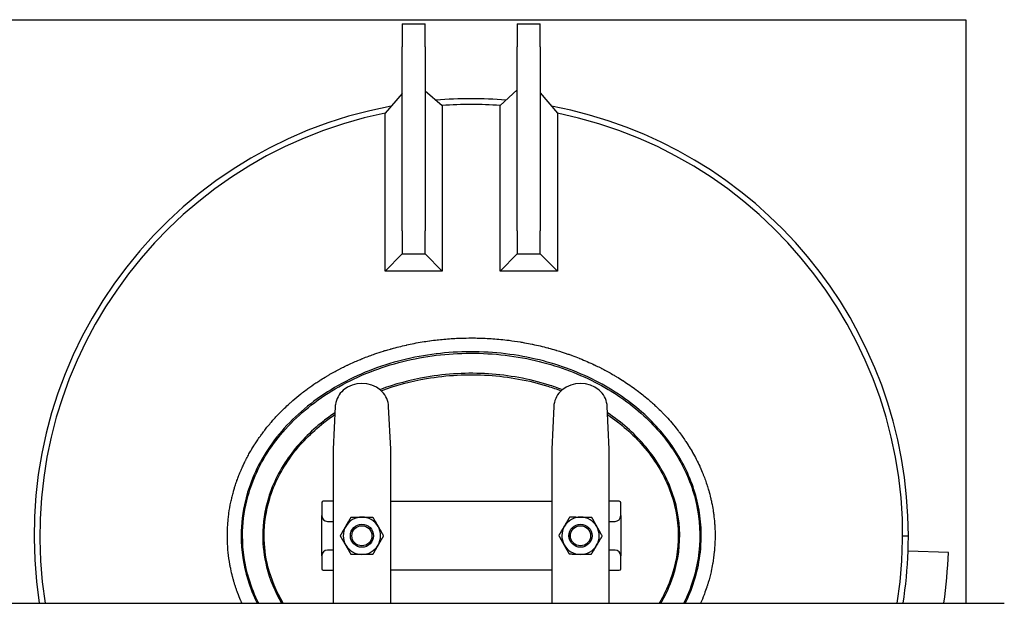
# Model space of a CAD drawing. Header units: inches. Extents: x 18 to 846, y -44 to 561.
# Tile 528 of 637: x 712 to 755, y 230 to 255. Entities that reach past the tile are written whole.
import ezdxf

# ---------------------------------------------------------------- set-up
doc = ezdxf.new("R2010")
doc.units = ezdxf.units.IN
doc.header["$LTSCALE"] = 24
doc.header["$MEASUREMENT"] = 0
doc.layers.add('Visible (ANSI)', color=7, linetype='Continuous', lineweight=30)

msp = doc.modelspace()

# ---------------------------------------------------------------- linework, layer by layer
at = {"layer": 'Visible (ANSI)'}
for p, q in [((711.23618, 255.0815), (753.11118, 255.0815)), ((753.11118, 255.0815), (753.11118, 229.7065)), ((728.61118, 254.894), (728.61118, 253.894)), ((728.61118, 254.894), (729.61118, 254.894)), ((729.61118, 253.894), (729.61118, 254.894)), ((733.61118, 254.894), (733.61118, 253.894)), ((733.61118, 254.894), (734.61118, 254.894)), ((734.61118, 253.894), (734.61118, 254.894)), ((728.61118, 245.894), (728.61118, 253.894)), ((729.61118, 253.894), (729.61118, 245.894)), ((733.61118, 245.894), (733.61118, 253.894)), ((734.61118, 253.894), (734.61118, 245.894)), ((728.61118, 251.86562), (727.86713, 251.01639)), ((729.61118, 251.99524), (730.35524, 251.35189)), ((733.61118, 252.03633), (732.86646, 251.35194)), ((734.61118, 251.90699), (735.35591, 251.01625)), ((732.86646, 244.14928), (732.86646, 251.35194)), ((727.86713, 244.14994), (727.86713, 251.01639)), ((735.35591, 251.01625), (735.35591, 244.14928)), ((728.61118, 245.894), (728.61118, 244.894)), ((729.61118, 244.894), (729.61118, 245.894)), ((733.61118, 245.894), (733.61118, 244.894)), ((734.61118, 244.894), (734.61118, 245.894)), ((728.61118, 244.894), (727.86713, 244.14994)), ((728.61118, 244.894), (729.61118, 244.894)), ((729.61118, 244.894), (730.35524, 244.14994)), ((733.61118, 244.894), (732.86646, 244.14928)), ((733.61118, 244.894), (734.61118, 244.894)), ((734.61118, 244.894), (735.35591, 244.14928)), ((730.35524, 244.14994), (727.86713, 244.14994)), ((735.35591, 244.14928), (732.86646, 244.14928)), ((725.69973, 238.25668), (725.61118, 236.40542)), ((728.11118, 236.40542), (728.02264, 238.25668)), ((735.19973, 238.25668), (735.11118, 236.40542)), ((737.61118, 236.40542), (737.52264, 238.25668)), ((725.61118, 236.40542), (725.61118, 234.44504)), ((728.11118, 234.44504), (728.11118, 236.40542)), ((735.11118, 236.40542), (735.11118, 234.44504)), ((737.61118, 234.44504), (737.61118, 236.40542)), ((725.61118, 234.144), (725.17368, 234.144)), ((725.61118, 234.44504), (725.61118, 230.84296)), ((728.11118, 230.84296), (728.11118, 234.44504)), ((728.11118, 234.144), (735.11118, 234.144)), ((735.11118, 234.44504), (735.11118, 230.84296)), ((737.61118, 230.84296), (737.61118, 234.44504)), ((738.04868, 234.144), (737.61118, 234.144)), ((725.11118, 234.0815), (725.11118, 233.519)), ((738.11118, 233.519), (738.11118, 234.0815)), ((725.11118, 231.769), (725.11118, 233.519)), ((725.36118, 233.269), (725.61118, 233.269)), ((737.61118, 233.269), (737.86118, 233.269)), ((738.11118, 233.519), (738.11118, 231.769)), ((750.36118, 232.6445), (750.61118, 232.6445)), ((750.36118, 232.6435), (750.61118, 232.6435)), ((725.61118, 232.019), (725.36118, 232.019)), ((737.86118, 232.019), (737.61118, 232.019)), ((752.34854, 231.91984), (750.59961, 231.98091)), ((725.11118, 231.769), (725.11118, 231.2065)), ((738.11118, 231.2065), (738.11118, 231.769)), ((725.17368, 231.144), (725.61118, 231.144)), ((735.11118, 231.144), (728.11118, 231.144)), ((737.61118, 231.144), (738.04868, 231.144)), ((725.61118, 230.84296), (725.61118, 229.7065)), ((728.11118, 229.7065), (728.11118, 230.84296)), ((735.11118, 230.84296), (735.11118, 229.7065)), ((737.61118, 229.7065), (737.61118, 230.84296)), ((677.03118, 229.7065), (754.78118, 229.7065))]:
    msp.add_line(p, q, dxfattribs=at)
for centre, radius in [((726.86118, 232.644), 0.50016), ((726.86118, 232.644), 0.5), ((726.86118, 232.644), 0.4375), ((736.36118, 232.644), 0.50016), ((736.36118, 232.644), 0.5), ((736.36118, 232.644), 0.4375)]:
    msp.add_circle(centre, radius, dxfattribs=at)
for centre, radius, start, end in [((731.61118, 232.644), 19, 85.448117, 94.597836), ((731.61118, 232.644), 19, 85.448117, 94.597836), ((731.61118, 232.644), 19, 100.538275, 188.893904), ((731.61118, 232.644), 19, 100.538275, 188.893904), ((731.61118, 232.644), 18.75, 86.161293, 93.840753), ((731.61118, 232.644), 19, 0.001508, 79.414979), ((731.61118, 232.644), 19, 0.001508, 79.414979), ((731.61118, 232.644), 18.75, 101.518427, 189.01347), ((731.61118, 232.644), 18.75, 350.98653, 78.47949), ((726.86118, 238.019), 1.25, 49.428759, 130.571241), ((736.36118, 238.019), 1.25, 49.428759, 130.571241), ((726.69859, 238.2089), 1, 130.571241, 172.034452), ((727.02378, 238.2089), 1, 7.965548, 49.428759), ((736.19859, 238.2089), 1, 130.571241, 172.034452), ((736.52378, 238.2089), 1, 7.965548, 49.428759), ((725.17368, 234.0815), 0.0625, 90, 180), ((738.04868, 234.0815), 0.0625, 0, 90), ((725.36118, 233.519), 0.25, 180, 270), ((726.86118, 232.644), 0.8125, 90, 150), ((726.86118, 232.644), 0.8125, 30, 90), ((736.36118, 232.644), 0.8125, 89.252043, 149.252043), ((736.36118, 232.644), 0.8125, 29.252043, 89.252043), ((737.86118, 233.519), 0.25, 270, 0), ((726.86118, 232.644), 0.8125, 150, 210), ((726.86118, 232.644), 0.8125, 330, 30), ((736.36118, 232.644), 0.8125, 149.252043, 209.252043), ((736.36118, 232.644), 0.8125, 329.252043, 29.252043), ((731.61118, 232.644), 19, 358, 359.998492), ((731.61118, 232.644), 19, 358, 359.998492), ((731.61118, 232.644), 19, 359.998492, 0.001508), ((725.36118, 231.769), 0.25, 90, 180), ((726.86118, 232.644), 0.8125, 210, 270), ((726.86118, 232.644), 0.8125, 270, 330), ((736.36118, 232.644), 0.8125, 209.252043, 269.252043), ((736.36118, 232.644), 0.8125, 269.252043, 329.252043), ((737.86118, 231.769), 0.25, 0, 90), ((731.61118, 232.644), 19, 351.106096, 358), ((731.61118, 232.644), 20.75, 351.861511, 358), ((725.17368, 231.2065), 0.0625, 180, 270), ((738.04868, 231.2065), 0.0625, 270, 0)]:
    msp.add_arc(centre, radius, start, end, dxfattribs=at)
for points, knots in [([(730.35524, 251.35189), (730.35524, 251.35189), (730.35524, 251.30121), (730.35524, 251.10201), (730.35524, 250.95312), (730.35524, 250.35723), (730.35524, 249.77281), (730.35524, 247.86927), (730.35524, 246.17847), (730.35524, 244.14994)], [-34.0633885, -34.0633885, -34.0633885, -34.0633885, -29.95603258, -29.95603258, -25.75656749, -25.75656749, -16.71650541, -16.71650541, -0.05386964, -0.05386964, -0.05386964, -0.05386964]), ([(721.01165, 232.644), (721.01165, 232.88881), (721.02459, 233.13564), (721.05005, 233.37885), (721.05797, 233.4545), (721.0671, 233.52991), (721.07742, 233.60505), (721.07809, 233.60991), (721.07876, 233.61476), (721.07943, 233.61961), (721.10223, 233.78308), (721.13066, 233.94532), (721.16456, 234.10617), (721.17936, 234.17642), (721.19525, 234.24657), (721.21219, 234.31651), (721.214, 234.32402), (721.21584, 234.33153), (721.21768, 234.33904), (721.23507, 234.40985), (721.25354, 234.48042), (721.27305, 234.55064), (721.2754, 234.55911), (721.27777, 234.56756), (721.28015, 234.57602), (721.2893, 234.60848), (721.29866, 234.64087), (721.30825, 234.67316), (721.32215, 234.72001), (721.3365, 234.76666), (721.3513, 234.8131), (721.3726, 234.87996), (721.3949, 234.94666), (721.41817, 235.01307), (721.42177, 235.02335), (721.42539, 235.03363), (721.42904, 235.0439), (721.45251, 235.10994), (721.47691, 235.17567), (721.5022, 235.24096), (721.50646, 235.25195), (721.51074, 235.26292), (721.51504, 235.27389), (721.54439, 235.34861), (721.57488, 235.42271), (721.60641, 235.49602), (721.63421, 235.56068), (721.66296, 235.62508), (721.69263, 235.68912), (721.69815, 235.70103), (721.7037, 235.71292), (721.70927, 235.7248), (721.73828, 235.78658), (721.76812, 235.84801), (721.79877, 235.90904), (721.80498, 235.9214), (721.81123, 235.93375), (721.8175, 235.94607), (721.85267, 236.01518), (721.88889, 236.08377), (721.92603, 236.15167), (721.96059, 236.21486), (721.996, 236.27755), (722.03223, 236.33971), (722.03989, 236.35285), (722.04758, 236.36596), (722.05531, 236.37906), (722.08927, 236.43656), (722.12392, 236.49359), (722.15925, 236.55016), (722.16758, 236.56349), (722.17594, 236.57679), (722.18434, 236.59006), (722.22366, 236.65221), (722.2638, 236.71378), (722.30472, 236.77474), (722.34666, 236.83724), (722.3895, 236.8992), (722.43316, 236.96058), (722.44269, 236.97396), (722.45225, 236.98732), (722.46185, 237.00065), (722.50054, 237.05435), (722.53985, 237.10758), (722.57975, 237.16029), (722.58988, 237.17367), (722.60004, 237.18703), (722.61025, 237.20034), (722.65119, 237.25378), (722.69273, 237.30667), (722.73479, 237.35898), (722.78603, 237.42268), (722.83827, 237.48577), (722.8914, 237.54813), (722.90263, 237.56131), (722.9139, 237.57446), (722.92521, 237.58757), (722.96832, 237.63757), (723.012, 237.68707), (723.05616, 237.73603), (723.06046, 237.7408), (723.06477, 237.74557), (723.06908, 237.75032), (723.07651, 237.75852), (723.08395, 237.7667), (723.09141, 237.77487), (723.13092, 237.81815), (723.1708, 237.86099), (723.21101, 237.90334), (723.29169, 237.98832), (723.37427, 238.07198), (723.45837, 238.154), (723.47098, 238.1663), (723.48363, 238.17856), (723.49631, 238.19079), (723.56313, 238.25521), (723.63086, 238.31857), (723.69931, 238.38075), (723.70886, 238.38942), (723.71843, 238.39807), (723.728, 238.4067), (723.73145, 238.40981), (723.73491, 238.41292), (723.73836, 238.41602), (723.77959, 238.45306), (723.82119, 238.48976), (723.86311, 238.52613), (723.97569, 238.62375), (724.09072, 238.7189), (724.2075, 238.81112), (724.22102, 238.8218), (724.23457, 238.83245), (724.24814, 238.84305), (724.2587, 238.8513), (724.26927, 238.85952), (724.27985, 238.86772), (724.34395, 238.91738), (724.40871, 238.9663), (724.47405, 239.01443), (724.48769, 239.02447), (724.50135, 239.03448), (724.51504, 239.04446), (724.62913, 239.12761), (724.74492, 239.20835), (724.86198, 239.28648), (724.9177, 239.32367), (724.97382, 239.36035), (725.03031, 239.3965), (725.0439, 239.40521), (725.05752, 239.41388), (725.07116, 239.42252), (725.1532, 239.47449), (725.23597, 239.52534), (725.31932, 239.575), (725.33282, 239.58305), (725.34633, 239.59106), (725.35986, 239.59904), (725.39651, 239.62066), (725.43327, 239.64205), (725.47012, 239.6632), (725.61712, 239.7476), (725.76647, 239.82873), (725.91734, 239.90629), (725.93032, 239.91297), (725.94332, 239.91962), (725.95633, 239.92624), (725.9753, 239.9359), (725.9943, 239.94551), (726.01332, 239.95505), (726.0424, 239.96965), (726.07154, 239.98411), (726.10071, 239.99844), (726.14221, 240.01883), (726.18387, 240.03897), (726.22566, 240.05886), (726.23822, 240.06484), (726.25079, 240.07079), (726.26337, 240.07673), (726.42415, 240.15254), (726.58685, 240.22464), (726.75067, 240.29281), (726.78301, 240.30627), (726.81541, 240.31958), (726.84788, 240.33275), (726.8595, 240.33747), (726.87112, 240.34216), (726.88275, 240.34683), (726.97494, 240.38389), (727.06765, 240.41979), (727.16076, 240.45452), (727.17183, 240.45865), (727.18291, 240.46276), (727.19399, 240.46686), (727.2681, 240.49425), (727.34246, 240.52089), (727.41701, 240.54678), (727.54369, 240.59078), (727.67119, 240.63269), (727.79929, 240.67247), (727.80909, 240.67551), (727.81889, 240.67854), (727.8287, 240.68156), (727.84969, 240.68802), (727.8707, 240.69443), (727.89173, 240.70078), (727.95991, 240.72137), (728.02826, 240.74136), (728.09674, 240.76074), (728.10592, 240.76335), (728.11511, 240.76594), (728.12431, 240.76852), (728.13339, 240.77106), (728.14247, 240.7736), (728.15155, 240.77613), (728.36099, 240.83439), (728.57212, 240.88718), (728.78422, 240.93445), (728.7851, 240.93465), (728.78599, 240.93485), (728.78688, 240.93504), (728.79353, 240.93652), (728.80018, 240.938), (728.80683, 240.93947), (728.91042, 240.96236), (729.01431, 240.98395), (729.11846, 241.00424), (729.12518, 241.00555), (729.13191, 241.00685), (729.13863, 241.00815), (729.25391, 241.03042), (729.36949, 241.05109), (729.48528, 241.07017), (729.58793, 241.08709), (729.69082, 241.10277), (729.79388, 241.11721), (729.79884, 241.11791), (729.80381, 241.1186), (729.80877, 241.11929), (729.91715, 241.13435), (730.02573, 241.14803), (730.13439, 241.16033), (730.13845, 241.16079), (730.14251, 241.16125), (730.14657, 241.16171), (730.16115, 241.16335), (730.17574, 241.16496), (730.19033, 241.16655), (730.40076, 241.18946), (730.61182, 241.20725), (730.82324, 241.21994), (730.82541, 241.22007), (730.82758, 241.2202), (730.82975, 241.22033), (730.85308, 241.22171), (730.8764, 241.22304), (730.89973, 241.2243), (730.98997, 241.22919), (731.08039, 241.23315), (731.17092, 241.23618), (731.17214, 241.23622), (731.17337, 241.23626), (731.1746, 241.2363), (731.32003, 241.24113), (731.4657, 241.24354), (731.61118, 241.24354)], [0.713977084, 0.713977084, 0.713977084, 0.713977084, 0.725846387, 0.725846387, 0.725846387, 0.729538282, 0.729538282, 0.729538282, 0.729776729, 0.729776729, 0.729776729, 0.737811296, 0.737811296, 0.737811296, 0.741320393, 0.741320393, 0.741320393, 0.741697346, 0.741697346, 0.741697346, 0.745252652, 0.745252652, 0.745252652, 0.745681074, 0.745681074, 0.745681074, 0.747326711, 0.747326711, 0.747326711, 0.749713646, 0.749713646, 0.749713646, 0.753150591, 0.753150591, 0.753150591, 0.753682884, 0.753682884, 0.753682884, 0.757105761, 0.757105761, 0.757105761, 0.757681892, 0.757681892, 0.757681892, 0.761608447, 0.761608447, 0.761608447, 0.765071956, 0.765071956, 0.765071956, 0.765715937, 0.765715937, 0.765715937, 0.769063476, 0.769063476, 0.769063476, 0.76974159, 0.76974159, 0.76974159, 0.773542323, 0.773542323, 0.773542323, 0.77707933, 0.77707933, 0.77707933, 0.777827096, 0.777827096, 0.777827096, 0.781110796, 0.781110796, 0.781110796, 0.781884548, 0.781884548, 0.781884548, 0.785506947, 0.785506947, 0.785506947, 0.789220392, 0.789220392, 0.789220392, 0.790030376, 0.790030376, 0.790030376, 0.793293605, 0.793293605, 0.793293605, 0.79412219, 0.79412219, 0.79412219, 0.797447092, 0.797447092, 0.797447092, 0.801496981, 0.801496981, 0.801496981, 0.802353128, 0.802353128, 0.802353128, 0.805616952, 0.805616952, 0.805616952, 0.805934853, 0.805934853, 0.805934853, 0.806482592, 0.806482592, 0.806482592, 0.809385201, 0.809385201, 0.809385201, 0.815209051, 0.815209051, 0.815209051, 0.816082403, 0.816082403, 0.816082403, 0.820684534, 0.820684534, 0.820684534, 0.821326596, 0.821326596, 0.821326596, 0.821557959, 0.821557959, 0.821557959, 0.8243182, 0.8243182, 0.8243182, 0.831729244, 0.831729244, 0.831729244, 0.832587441, 0.832587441, 0.832587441, 0.833254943, 0.833254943, 0.833254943, 0.837297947, 0.837297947, 0.837297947, 0.83814178, 0.83814178, 0.83814178, 0.845175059, 0.845175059, 0.845175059, 0.848522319, 0.848522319, 0.848522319, 0.849328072, 0.849328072, 0.849328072, 0.85417499, 0.85417499, 0.85417499, 0.854959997, 0.854959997, 0.854959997, 0.857086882, 0.857086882, 0.857086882, 0.865571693, 0.865571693, 0.865571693, 0.86630189, 0.86630189, 0.86630189, 0.867367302, 0.867367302, 0.867367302, 0.868996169, 0.868996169, 0.868996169, 0.871313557, 0.871313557, 0.871313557, 0.872010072, 0.872010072, 0.872010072, 0.880908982, 0.880908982, 0.880908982, 0.882665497, 0.882665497, 0.882665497, 0.883293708, 0.883293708, 0.883293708, 0.888274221, 0.888274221, 0.888274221, 0.888866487, 0.888866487, 0.888866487, 0.892826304, 0.892826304, 0.892826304, 0.899554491, 0.899554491, 0.899554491, 0.900069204, 0.900069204, 0.900069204, 0.901171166, 0.901171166, 0.901171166, 0.904744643, 0.904744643, 0.904744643, 0.905224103, 0.905224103, 0.905224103, 0.905697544, 0.905697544, 0.905697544, 0.916611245, 0.916611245, 0.916611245, 0.916656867, 0.916656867, 0.916656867, 0.916999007, 0.916999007, 0.916999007, 0.922326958, 0.922326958, 0.922326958, 0.922670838, 0.922670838, 0.922670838, 0.928566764, 0.928566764, 0.928566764, 0.933794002, 0.933794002, 0.933794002, 0.934045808, 0.934045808, 0.934045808, 0.939541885, 0.939541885, 0.939541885, 0.939747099, 0.939747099, 0.939747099, 0.940484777, 0.940484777, 0.940484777, 0.951124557, 0.951124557, 0.951124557, 0.951233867, 0.951233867, 0.951233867, 0.952407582, 0.952407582, 0.952407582, 0.956947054, 0.956947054, 0.956947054, 0.957008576, 0.957008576, 0.957008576, 0.964301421, 0.964301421, 0.964301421, 0.964301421]), ([(731.61118, 241.24354), (731.69585, 241.24354), (731.7805, 241.24272), (731.86514, 241.24109), (731.86584, 241.24108), (731.86654, 241.24106), (731.86723, 241.24105), (731.9816, 241.23883), (732.09593, 241.23511), (732.21018, 241.22991), (732.21185, 241.22983), (732.21352, 241.22976), (732.21518, 241.22968), (732.44332, 241.2192), (732.67113, 241.20278), (732.89825, 241.18042), (732.90182, 241.18007), (732.90538, 241.17971), (732.90895, 241.17936), (733.01966, 241.16837), (733.13019, 241.15596), (733.24055, 241.14214), (733.24506, 241.14158), (733.24957, 241.14101), (733.25408, 241.14044), (733.41537, 241.12007), (733.57633, 241.09667), (733.7368, 241.07022)], [0.964301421, 0.964301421, 0.964301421, 0.964301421, 0.9685452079, 0.9685452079, 0.9685452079, 0.9685801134, 0.9685801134, 0.9685801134, 0.9743145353, 0.9743145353, 0.9743145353, 0.9743982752, 0.9743982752, 0.9743982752, 0.9858494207, 0.9858494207, 0.9858494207, 0.9860291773, 0.9860291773, 0.9860291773, 0.9916117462, 0.9916117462, 0.9916117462, 0.9918398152, 0.9918398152, 0.9918398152, 1, 1, 1, 1]), ([(733.7368, 241.07022), (733.79804, 241.06013), (733.85922, 241.04959), (733.92034, 241.03861), (733.92659, 241.03749), (733.93285, 241.03636), (733.9391, 241.03522), (734.04536, 241.01596), (734.15142, 240.99535), (734.25721, 240.97339), (734.26425, 240.97193), (734.27129, 240.97046), (734.27832, 240.96899), (734.50095, 240.92238), (734.7224, 240.86978), (734.94219, 240.81117), (734.95078, 240.80888), (734.95936, 240.80658), (734.96794, 240.80427), (735.07541, 240.77537), (735.18249, 240.74502), (735.2891, 240.71324), (735.29848, 240.71044), (735.30787, 240.70764), (735.31724, 240.70482), (735.3219, 240.70342), (735.32655, 240.70201), (735.3312, 240.70061), (735.491, 240.65235), (735.64974, 240.60086), (735.80724, 240.54613), (735.86155, 240.52726), (735.91576, 240.50799), (735.96986, 240.48831), (735.98091, 240.48429), (735.99196, 240.48026), (736.003, 240.4762), (736.10362, 240.43928), (736.20385, 240.40096), (736.30361, 240.36124), (736.31531, 240.35658), (736.32699, 240.35191), (736.33867, 240.34721), (736.5468, 240.26358), (736.75285, 240.17386), (736.95608, 240.07811), (736.9686, 240.0722), (736.98111, 240.06628), (736.99362, 240.06033), (737.0658, 240.026), (737.13762, 239.99091), (737.20905, 239.95505), (737.2306, 239.94423), (737.25212, 239.93334), (737.2736, 239.92239), (737.28645, 239.91583), (737.29929, 239.90925), (737.31212, 239.90265), (737.46149, 239.82572), (737.60902, 239.74547), (737.75437, 239.66199), (737.7992, 239.63624), (737.84389, 239.61014), (737.88843, 239.5837), (737.90203, 239.57562), (737.91563, 239.56751), (737.92921, 239.55937), (738.01533, 239.50772), (738.10087, 239.45478), (738.18573, 239.40056), (738.19952, 239.39174), (738.21329, 239.3829), (738.22704, 239.37402), (738.41488, 239.25275), (738.5993, 239.12517), (738.77928, 238.99153), (738.79287, 238.98144), (738.80643, 238.97132), (738.81996, 238.96117), (738.90536, 238.89709), (738.98974, 238.83164), (739.07299, 238.76487), (739.08635, 238.75416), (739.09967, 238.74341), (739.11296, 238.73264), (739.19624, 238.66512), (739.27837, 238.59627), (739.35926, 238.52612), (739.4049, 238.48654), (739.45014, 238.44655), (739.49497, 238.40615), (739.53999, 238.36559), (739.58469, 238.32453), (739.62907, 238.28296), (739.64198, 238.27086), (739.65487, 238.25872), (739.66772, 238.24654), (739.74329, 238.17494), (739.81786, 238.10189), (739.89131, 238.02741), (739.90375, 238.01479), (739.91616, 238.00213), (739.92854, 237.98944), (740.00487, 237.91113), (740.07986, 237.83136), (740.1534, 237.7502), (740.23129, 237.66423), (740.30754, 237.57669), (740.382, 237.48768), (740.39291, 237.47464), (740.40378, 237.46157), (740.41461, 237.44846), (740.48084, 237.36834), (740.54561, 237.28705), (740.60882, 237.20466), (740.61889, 237.19153), (740.62893, 237.17836), (740.63893, 237.16518), (740.7351, 237.03829), (740.82757, 236.90885), (740.91604, 236.77715), (740.95201, 236.7236), (740.98742, 236.66952), (741.02224, 236.61492), (741.03077, 236.60156), (741.03926, 236.58816), (741.04771, 236.57472), (741.10294, 236.48701), (741.15664, 236.39799), (741.20869, 236.30772), (741.21625, 236.29461), (741.22377, 236.28148), (741.23127, 236.26831), (741.34293, 236.07209), (741.44692, 235.86978), (741.54172, 235.66312), (741.54707, 235.65146), (741.5524, 235.63978), (741.55769, 235.62809), (741.60274, 235.52855), (741.6456, 235.42817), (741.6862, 235.32709), (741.69049, 235.3164), (741.69476, 235.30569), (741.699, 235.29498), (741.76141, 235.13751), (741.8183, 234.97835), (741.86951, 234.81799), (741.86999, 234.81648), (741.87048, 234.81497), (741.87096, 234.81346), (741.87397, 234.80401), (741.87696, 234.79456), (741.87993, 234.7851), (741.89153, 234.74817), (741.90285, 234.71112), (741.91389, 234.67396), (741.91726, 234.6626), (741.9206, 234.65124), (741.92392, 234.63987), (741.92655, 234.63083), (741.92917, 234.62178), (741.93177, 234.61272), (741.96259, 234.50548), (741.99102, 234.3973), (742.01696, 234.2883), (742.01882, 234.28049), (742.02066, 234.27268), (742.02249, 234.26486), (742.03451, 234.21363), (742.04597, 234.16221), (742.05687, 234.11063), (742.05836, 234.10361), (742.05983, 234.09658), (742.0613, 234.08955), (742.08456, 233.97786), (742.1052, 233.86541), (742.12315, 233.75233), (742.12398, 233.7471), (742.12481, 233.74186), (742.12562, 233.73663), (742.13419, 233.6819), (742.14212, 233.62703), (742.14941, 233.57202), (742.14997, 233.56775), (742.15053, 233.56348), (742.15109, 233.55921), (742.16624, 233.4433), (742.17855, 233.32683), (742.18796, 233.20994), (742.18815, 233.20761), (742.18834, 233.20527), (742.18852, 233.20293), (742.19314, 233.14488), (742.19704, 233.0867), (742.20022, 233.02857), (742.2003, 233.02714), (742.20038, 233.0257), (742.20045, 233.02426), (742.20691, 232.90482), (742.2103, 232.78557), (742.21069, 232.66667), (742.2107, 232.66252), (742.21071, 232.65837), (742.21072, 232.65422), (742.2108, 232.5986), (742.21022, 232.54299), (742.20898, 232.4874), (742.20897, 232.48685), (742.20896, 232.48631), (742.20895, 232.48577), (742.20628, 232.36696), (742.2006, 232.24825), (742.19193, 232.12976), (742.19179, 232.12776), (742.19164, 232.12577), (742.19149, 232.12377), (742.18724, 232.06623), (742.18227, 232.00874), (742.17661, 231.95132), (742.17633, 231.94852), (742.17605, 231.94573), (742.17577, 231.94293), (742.15878, 231.77277), (742.13561, 231.60321), (742.10637, 231.43461), (742.10545, 231.4293), (742.10452, 231.424), (742.10359, 231.41869), (742.08474, 231.31149), (742.06344, 231.20469), (742.03971, 231.09838), (742.03815, 231.09137), (742.03657, 231.08437), (742.03499, 231.07737), (741.99974, 230.92163), (741.95921, 230.76674), (741.91394, 230.61421), (741.90136, 230.57185), (741.88842, 230.52966), (741.87512, 230.48764), (741.86965, 230.47037), (741.86412, 230.45311), (741.85852, 230.43588), (741.85542, 230.42633), (741.8523, 230.41678), (741.84916, 230.40725), (741.8164, 230.30775), (741.7815, 230.20889), (741.74453, 230.11079), (741.74074, 230.10073), (741.73693, 230.09068), (741.73309, 230.08064), (741.68495, 229.95456), (741.63338, 229.82977), (741.57858, 229.7065)], [0, 0, 0, 0, 0.003114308, 0.003114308, 0.003114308, 0.00343307, 0.00343307, 0.00343307, 0.00884903, 0.00884903, 0.00884903, 0.009209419, 0.009209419, 0.009209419, 0.020610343, 0.020610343, 0.020610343, 0.021055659, 0.021055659, 0.021055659, 0.026633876, 0.026633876, 0.026633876, 0.02712496, 0.02712496, 0.02712496, 0.027368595, 0.027368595, 0.027368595, 0.035739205, 0.035739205, 0.035739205, 0.038625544, 0.038625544, 0.038625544, 0.039215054, 0.039215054, 0.039215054, 0.04458704, 0.04458704, 0.04458704, 0.045216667, 0.045216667, 0.045216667, 0.056436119, 0.056436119, 0.056436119, 0.057127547, 0.057127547, 0.057127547, 0.061119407, 0.061119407, 0.061119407, 0.062324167, 0.062324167, 0.062324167, 0.063044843, 0.063044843, 0.063044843, 0.071439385, 0.071439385, 0.071439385, 0.074028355, 0.074028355, 0.074028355, 0.074819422, 0.074819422, 0.074819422, 0.079835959, 0.079835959, 0.079835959, 0.080651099, 0.080651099, 0.080651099, 0.091784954, 0.091784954, 0.091784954, 0.092625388, 0.092625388, 0.092625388, 0.097928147, 0.097928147, 0.097928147, 0.098778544, 0.098778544, 0.098778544, 0.104106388, 0.104106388, 0.104106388, 0.107112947, 0.107112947, 0.107112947, 0.110131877, 0.110131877, 0.110131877, 0.111010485, 0.111010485, 0.111010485, 0.116174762, 0.116174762, 0.116174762, 0.117049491, 0.117049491, 0.117049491, 0.122445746, 0.122445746, 0.122445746, 0.128162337, 0.128162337, 0.128162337, 0.128999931, 0.128999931, 0.128999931, 0.134121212, 0.134121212, 0.134121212, 0.134937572, 0.134937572, 0.134937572, 0.142791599, 0.142791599, 0.142791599, 0.145984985, 0.145984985, 0.145984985, 0.146766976, 0.146766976, 0.146766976, 0.151873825, 0.151873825, 0.151873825, 0.152615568, 0.152615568, 0.152615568, 0.163672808, 0.163672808, 0.163672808, 0.164297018, 0.164297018, 0.164297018, 0.169612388, 0.169612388, 0.169612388, 0.170174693, 0.170174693, 0.170174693, 0.178443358, 0.178443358, 0.178443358, 0.178521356, 0.178521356, 0.178521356, 0.179008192, 0.179008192, 0.179008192, 0.180908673, 0.180908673, 0.180908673, 0.181489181, 0.181489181, 0.181489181, 0.181950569, 0.181950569, 0.181950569, 0.187415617, 0.187415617, 0.187415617, 0.187807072, 0.187807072, 0.187807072, 0.190373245, 0.190373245, 0.190373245, 0.190722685, 0.190722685, 0.190722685, 0.196274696, 0.196274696, 0.196274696, 0.196531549, 0.196531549, 0.196531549, 0.199217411, 0.199217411, 0.199217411, 0.199425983, 0.199425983, 0.199425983, 0.205083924, 0.205083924, 0.205083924, 0.205197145, 0.205197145, 0.205197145, 0.208006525, 0.208006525, 0.208006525, 0.208075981, 0.208075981, 0.208075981, 0.213849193, 0.213849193, 0.213849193, 0.214050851, 0.214050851, 0.214050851, 0.21675204, 0.21675204, 0.21675204, 0.216778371, 0.216778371, 0.216778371, 0.22255128, 0.22255128, 0.22255128, 0.222648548, 0.222648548, 0.222648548, 0.225452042, 0.225452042, 0.225452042, 0.225588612, 0.225588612, 0.225588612, 0.233897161, 0.233897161, 0.233897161, 0.234158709, 0.234158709, 0.234158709, 0.239443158, 0.239443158, 0.239443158, 0.239791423, 0.239791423, 0.239791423, 0.247537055, 0.247537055, 0.247537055, 0.24968808, 0.24968808, 0.24968808, 0.250572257, 0.250572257, 0.250572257, 0.251062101, 0.251062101, 0.251062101, 0.256172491, 0.256172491, 0.256172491, 0.256696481, 0.256696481, 0.256696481, 0.263275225, 0.263275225, 0.263275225, 0.263275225]), ([(740.91683, 229.70655), (740.96616, 229.80698), (741.01301, 229.90835), (741.36236, 230.7145), (741.54609, 231.45918), (741.64307, 232.90188), (741.57734, 233.59804), (741.22885, 234.94771), (740.94609, 235.60081), (740.18644, 236.82688), (739.70716, 237.39869), (738.52471, 238.48284), (737.80129, 238.97926), (736.2007, 239.79757), (735.32043, 240.11528), (733.42613, 240.55375), (732.4072, 240.65984), (730.39195, 240.62461), (729.39571, 240.48724), (727.45708, 239.97212), (726.51842, 239.58525), (724.84141, 238.59823), (724.1001, 238.00148), (722.89476, 236.6588), (722.42307, 235.91779), (721.97615, 234.81722), (721.87317, 234.49864), (721.67308, 233.67253), (721.61118, 233.1583), (721.61118, 232.644)], [-3.50631611, -3.50631611, -3.50631611, -3.50631611, -3.466689, -3.466689, -3.19382672, -3.19382672, -2.94340155, -2.94340155, -2.69253339, -2.69253339, -2.43809371, -2.43809371, -2.15230182, -2.15230182, -1.86005026, -1.86005026, -1.54831825, -1.54831825, -1.24159364, -1.24159364, -0.92300776, -0.92300776, -0.60953006, -0.60953006, -0.30592245, -0.30592245, -0.18621098, -0.18621098, 0, 0, 0, 0]), ([(721.67368, 232.644), (721.67368, 233.1533), (721.73497, 233.66256), (721.93318, 234.48088), (722.0352, 234.79651), (722.47809, 235.88716), (722.94575, 236.62204), (724.14198, 237.95458), (724.87822, 238.54738), (726.54493, 239.52833), (727.47834, 239.9131), (729.40675, 240.42551), (730.39801, 240.5622), (732.40324, 240.59726), (733.41712, 240.49168), (735.30157, 240.05549), (736.17704, 239.73947), (737.76816, 238.92601), (738.48691, 238.43271), (739.66097, 237.35624), (740.13651, 236.7888), (740.88981, 235.57298), (741.16997, 234.92574), (741.51519, 233.58875), (741.58026, 232.89939), (741.48422, 231.47065), (741.30229, 230.73307), (740.95201, 229.92476), (740.90103, 229.81511), (740.84713, 229.70656)], [0, 0, 0, 0, 0.18621098, 0.18621098, 0.30592245, 0.30592245, 0.60953006, 0.60953006, 0.92300776, 0.92300776, 1.24159364, 1.24159364, 1.54831825, 1.54831825, 1.86005026, 1.86005026, 2.15230182, 2.15230182, 2.43809371, 2.43809371, 2.69253339, 2.69253339, 2.94340155, 2.94340155, 3.19382672, 3.19382672, 3.466689, 3.466689, 3.50997256, 3.50997256, 3.50997256, 3.50997256]), ([(735.57882, 238.99386), (735.37592, 239.07087), (735.16935, 239.14198), (734.1293, 239.46414), (733.25006, 239.6249), (731.45819, 239.74059), (730.54551, 239.69286), (728.96468, 239.42165), (728.28567, 239.23741), (727.64352, 238.9939)], [1.116988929, 1.116988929, 1.116988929, 1.116988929, 1.191791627, 1.191791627, 1.487974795, 1.487974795, 1.7879037, 1.7879037, 2.024603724, 2.024603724, 2.024603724, 2.024603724]), ([(727.69782, 238.94758), (728.3266, 239.18362), (728.99073, 239.3627), (730.5512, 239.63042), (731.45902, 239.6779), (733.24123, 239.56284), (734.11566, 239.40294), (735.13857, 239.08608), (735.33318, 239.01945), (735.52452, 238.94755)], [-2.020635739, -2.020635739, -2.020635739, -2.020635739, -1.7879037, -1.7879037, -1.487974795, -1.487974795, -1.191791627, -1.191791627, -1.120956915, -1.120956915, -1.120956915, -1.120956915]), ([(727.69783, 238.94759), (728.32661, 239.18362), (728.99073, 239.3627), (730.5512, 239.63042), (731.45902, 239.6779), (733.24123, 239.56284), (734.11566, 239.40294), (735.13857, 239.08608), (735.33317, 239.01946), (735.52451, 238.94756)], [-2.020633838, -2.020633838, -2.020633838, -2.020633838, -1.7879037, -1.7879037, -1.487974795, -1.487974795, -1.191791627, -1.191791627, -1.120959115, -1.120959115, -1.120959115, -1.120959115]), ([(725.68699, 237.98899), (725.50903, 237.86926), (725.33703, 237.74412), (724.61302, 237.17439), (724.12881, 236.67717), (723.31182, 235.55883), (722.99401, 234.93112), (722.63168, 233.74535), (722.54868, 233.1947), (722.54868, 232.644)], [2.284149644, 2.284149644, 2.284149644, 2.284149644, 2.362030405, 2.362030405, 2.624886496, 2.624886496, 2.90825932, 2.90825932, 3.141592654, 3.141592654, 3.141592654, 3.141592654]), ([(739.85283, 229.70656), (740.03945, 230.02468), (740.19591, 230.35368), (740.56012, 231.34), (740.67961, 232.01736), (740.66722, 233.37967), (740.53202, 234.0644), (740.01081, 235.38629), (739.62029, 236.02215), (738.67285, 237.11458), (738.1385, 237.58299), (737.53542, 237.98904)], [-0.42808003, -0.42808003, -0.42808003, -0.42808003, -0.27967441, -0.27967441, 0.00707629, 0.00707629, 0.29756433, 0.29756433, 0.5934389, 0.5934389, 0.85744301, 0.85744301, 0.85744301, 0.85744301]), ([(722.61118, 232.644), (722.61118, 233.18845), (722.69322, 233.73286), (723.05164, 234.90584), (723.36615, 235.52725), (724.17569, 236.6354), (724.65585, 237.12857), (725.36244, 237.68458), (725.52027, 237.80007), (725.68326, 237.911)], [-3.141592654, -3.141592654, -3.141592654, -3.141592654, -2.90825932, -2.90825932, -2.624886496, -2.624886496, -2.362030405, -2.362030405, -2.289839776, -2.289839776, -2.289839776, -2.289839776]), ([(722.61118, 232.644), (722.61118, 233.18845), (722.69322, 233.73286), (723.05164, 234.90584), (723.36615, 235.52725), (724.17569, 236.6354), (724.65585, 237.12857), (725.36242, 237.68457), (725.52023, 237.80005), (725.68319, 237.91096)], [-3.141592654, -3.141592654, -3.141592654, -3.141592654, -2.90825932, -2.90825932, -2.624886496, -2.624886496, -2.362030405, -2.362030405, -2.289848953, -2.289848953, -2.289848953, -2.289848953]), ([(737.53915, 237.91104), (738.12214, 237.51396), (738.63903, 237.05819), (739.56876, 235.98617), (739.95542, 235.35638), (740.47117, 234.04833), (740.60479, 233.37132), (740.61705, 232.02447), (740.49896, 231.35479), (740.13448, 230.36773), (739.97332, 230.0314), (739.78025, 229.70655)], [-0.85175288, -0.85175288, -0.85175288, -0.85175288, -0.5934389, -0.5934389, -0.29756433, -0.29756433, -0.00707629, -0.00707629, 0.27967441, 0.27967441, 0.43305182, 0.43305182, 0.43305182, 0.43305182]), ([(737.53917, 237.91102), (738.12216, 237.51395), (738.63903, 237.05818), (739.56876, 235.98617), (739.95542, 235.35638), (740.47117, 234.04833), (740.60479, 233.37132), (740.61705, 232.02447), (740.49896, 231.35479), (740.13447, 230.36771), (739.97331, 230.03137), (739.78022, 229.7065)], [-0.85174877, -0.85174877, -0.85174877, -0.85174877, -0.5934389, -0.5934389, -0.29756433, -0.29756433, -0.00707629, -0.00707629, 0.27967441, 0.27967441, 0.43305976, 0.43305976, 0.43305976, 0.43305976]), ([(721.64379, 229.7065), (721.62871, 229.7404), (721.61389, 229.7744), (721.59932, 229.80851), (721.59452, 229.81975), (721.58974, 229.83101), (721.585, 229.84227), (721.54236, 229.94343), (721.50195, 230.04548), (721.46382, 230.1483), (721.46002, 230.15854), (721.45625, 230.16879), (721.4525, 230.17905), (721.43536, 230.2259), (721.4187, 230.2729), (721.40252, 230.32005), (721.39916, 230.32984), (721.39582, 230.33964), (721.39251, 230.34945), (721.3785, 230.39084), (721.36486, 230.43235), (721.3516, 230.47396), (721.33677, 230.52048), (721.32238, 230.56723), (721.30844, 230.61421), (721.30321, 230.6318), (721.29805, 230.64943), (721.29296, 230.66709), (721.29038, 230.676), (721.28783, 230.68492), (721.28529, 230.69384), (721.27121, 230.74332), (721.25764, 230.79303), (721.24457, 230.84296), (721.24241, 230.85119), (721.24027, 230.85943), (721.23815, 230.86768), (721.20993, 230.97709), (721.18413, 231.0877), (721.16098, 231.19892), (721.15964, 231.20533), (721.15831, 231.21175), (721.157, 231.21817), (721.14607, 231.27136), (721.13575, 231.32467), (721.12604, 231.37808), (721.12504, 231.3836), (721.12404, 231.38913), (721.12305, 231.39465), (721.09197, 231.56799), (721.06731, 231.74242), (721.04919, 231.91737), (721.04883, 231.92087), (721.04847, 231.92437), (721.04811, 231.92787), (721.02385, 232.1657), (721.01169, 232.40447), (721.01165, 232.64275), (721.01165, 232.64317), (721.01165, 232.64358), (721.01165, 232.644)], [0.6649992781, 0.6649992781, 0.6649992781, 0.6649992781, 0.6668104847, 0.6668104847, 0.6668104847, 0.6674074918, 0.6674074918, 0.6674074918, 0.6727686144, 0.6727686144, 0.6727686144, 0.6733027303, 0.6733027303, 0.6733027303, 0.6757417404, 0.6757417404, 0.6757417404, 0.6762482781, 0.6762482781, 0.6762482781, 0.6783868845, 0.6783868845, 0.6783868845, 0.6807780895, 0.6807780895, 0.6807780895, 0.6816739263, 0.6816739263, 0.6816739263, 0.682125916, 0.682125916, 0.682125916, 0.6846314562, 0.6846314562, 0.6846314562, 0.6850445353, 0.6850445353, 0.6850445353, 0.6905267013, 0.6905267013, 0.6905267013, 0.6908429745, 0.6908429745, 0.6908429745, 0.6934633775, 0.6934633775, 0.6934633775, 0.6937341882, 0.6937341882, 0.6937341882, 0.7022340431, 0.7022340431, 0.7022340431, 0.7024040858, 0.7024040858, 0.7024040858, 0.7139568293, 0.7139568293, 0.7139568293, 0.7139770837, 0.7139770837, 0.7139770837, 0.7139770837]), ([(721.61118, 232.644), (721.61118, 232.0002), (721.70844, 231.35661), (722.00528, 230.38414), (722.1418, 230.04028), (722.30558, 229.70659)], [-6.283185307, -6.283185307, -6.283185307, -6.283185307, -6.050085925, -6.050085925, -5.918461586, -5.918461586, -5.918461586, -5.918461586]), ([(722.37527, 229.70658), (722.20687, 230.04597), (722.06701, 230.39599), (721.76998, 231.36909), (721.67368, 232.00645), (721.67368, 232.644)], [5.914805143, 5.914805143, 5.914805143, 5.914805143, 6.050085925, 6.050085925, 6.283185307, 6.283185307, 6.283185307, 6.283185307]), ([(722.54868, 232.644), (722.54868, 232.19009), (722.60499, 231.7362), (722.85318, 230.7449), (723.07313, 230.21193), (723.36947, 229.70653)], [-3.141592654, -3.141592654, -3.141592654, -3.141592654, -2.949268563, -2.949268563, -2.713512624, -2.713512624, -2.713512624, -2.713512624]), ([(723.44204, 229.70652), (723.13912, 230.21641), (722.91516, 230.75468), (722.66684, 231.7465), (722.61118, 232.19525), (722.61118, 232.644)], [2.708540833, 2.708540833, 2.708540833, 2.708540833, 2.949268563, 2.949268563, 3.141592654, 3.141592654, 3.141592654, 3.141592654]), ([(723.44205, 229.7065), (723.13912, 230.21639), (722.91516, 230.75467), (722.66684, 231.7465), (722.61118, 232.19525), (722.61118, 232.644)], [2.708538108, 2.708538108, 2.708538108, 2.708538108, 2.949268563, 2.949268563, 3.141592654, 3.141592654, 3.141592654, 3.141592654])]:
    msp.add_open_spline(points, degree=3, knots=knots, dxfattribs=at)
for points in [[(725.70824, 238.34748), (725.70402, 238.31734), (725.70118, 238.28704), (725.69973, 238.25668)], [(728.02264, 238.25668), (728.02119, 238.28699), (728.01836, 238.31729), (728.01413, 238.34748)], [(735.20824, 238.34748), (735.20402, 238.31734), (735.20118, 238.28704), (735.19973, 238.25668)], [(737.52264, 238.25668), (737.52119, 238.28699), (737.51836, 238.31729), (737.51413, 238.34748)]]:
    msp.add_open_spline(points, degree=3, dxfattribs=at)
for points in [[(726.15754, 233.05025), (726.26639, 233.23879), (726.39209, 233.4565)], [(726.39209, 233.4565), (726.64348, 233.4565), (726.86118, 233.4565)], [(726.86118, 233.4565), (727.07889, 233.4565), (727.33028, 233.4565)], [(727.33028, 233.4565), (727.45598, 233.23879), (727.56483, 233.05025)], [(735.6629, 233.0594), (735.77421, 233.24651), (735.90273, 233.46256)], [(735.90273, 233.46256), (736.1541, 233.45927), (736.37179, 233.45643)], [(736.37179, 233.45643), (736.58948, 233.45359), (736.84085, 233.45031)], [(736.84085, 233.45031), (736.96369, 233.23098), (737.07007, 233.04103)], [(725.92299, 232.644), (726.04868, 232.86171), (726.15754, 233.05025)], [(727.56483, 233.05025), (727.67368, 232.86171), (727.79938, 232.644)], [(735.42307, 232.65625), (735.5516, 232.8723), (735.6629, 233.0594)], [(737.07007, 233.04103), (737.17646, 232.85109), (737.2993, 232.63175)], [(726.15754, 232.23775), (726.04868, 232.42629), (725.92299, 232.644)], [(727.79938, 232.644), (727.67368, 232.42629), (727.56483, 232.23775)], [(735.6523, 232.24697), (735.54591, 232.43692), (735.42307, 232.65625)], [(737.2993, 232.63175), (737.17077, 232.41571), (737.05947, 232.2286)], [(726.39209, 231.8315), (726.26639, 232.04921), (726.15754, 232.23775)], [(727.56483, 232.23775), (727.45598, 232.04921), (727.33028, 231.8315)], [(735.88152, 231.83769), (735.75868, 232.05703), (735.6523, 232.24697)], [(737.05947, 232.2286), (736.94816, 232.0415), (736.81964, 231.82545)], [(726.86118, 231.8315), (726.64348, 231.8315), (726.39209, 231.8315)], [(727.33028, 231.8315), (727.07889, 231.8315), (726.86118, 231.8315)], [(736.35058, 231.83157), (736.13289, 231.83441), (735.88152, 231.83769)], [(736.81964, 231.82545), (736.56827, 231.82873), (736.35058, 231.83157)]]:
    msp.add_rational_spline(points, [1, 1.0379548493, 1], degree=2, dxfattribs=at)

doc.saveas('drawing.dxf')
